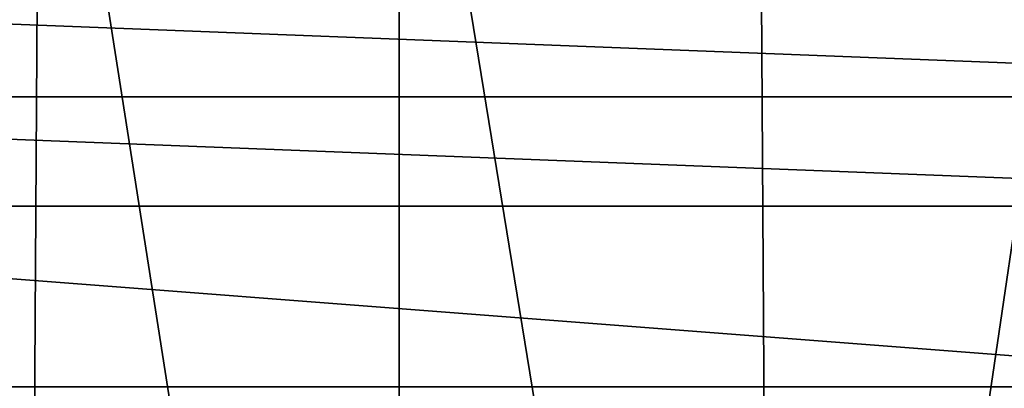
# Model space of a CAD drawing. Header units: metres. Extents: x -109 to 109, y -917 to 389.
# Tile 617 of 656: x -4.23 to 6.74, y -24.71 to -20.6. Entities that reach past the tile are written whole.
import ezdxf

# ---------------------------------------------------------------- set-up
doc = ezdxf.new("R2010")
doc.units = ezdxf.units.M
doc.layers.add('solid_24503124_XXX_01_SW0001', color=7, linetype='CONTINUOUS')
doc.layers.add('solid_24503124_XXX_01_SW0001_01', color=7, linetype='CONTINUOUS')

msp = doc.modelspace()

# ---------------------------------------------------------------- linework, layer by layer
at = {"layer": 'solid_24503124_XXX_01_SW0001'}
for points in [[(-7.933519, -15.608111, 27.024061), (-8.232695, -41.158623, 25.337629), (-4.167658, -41.158623, 26.313557)], [(-4.007536, -15.608111, 27.877954), (-7.933519, -15.608111, 27.024061), (-4.167658, -41.158623, 26.313557)], [(-4.007536, -15.608111, 27.877954), (-4.167658, -41.158623, 26.313557), (0, -41.158623, 26.64156)], [(-4.007536, -15.608111, 27.877954), (0, -41.158623, 26.64156), (0, -15.608111, 28.164528)], [(4.167658, -41.158623, 26.313557), (0, -15.608111, 28.164528), (0, -41.158623, 26.64156)], [(4.167658, -41.158623, 26.313557), (4.007536, -15.608111, 27.877954), (0, -15.608111, 28.164528)], [(18.055506, -20.114431, -114.430031), (16.492596, -21.463211, -114.067055), (-18.05492, -20.114975, -114.429886)], [(16.492596, -21.463211, -114.067055), (-16.492136, -21.463579, -114.066948), (-18.05492, -20.114975, -114.429886)], [(16.492596, -21.463211, -114.067055), (14.841198, -22.68059, -113.717606), (-16.492136, -21.463579, -114.066948)], [(14.841198, -22.68059, -113.717606), (-14.840823, -22.680847, -113.717529), (-16.492136, -21.463579, -114.066948)], [(14.841198, -22.68059, -113.717606), (11.331839, -24.69421, -113.093338), (-14.840823, -22.680847, -113.717529)], [(11.331839, -24.69421, -113.093338), (-11.331481, -24.694382, -113.093285), (-14.840823, -22.680847, -113.717529)], [(11.331839, -24.69421, -113.093338), (7.634873, -26.127186, -112.613297), (-11.331481, -24.694382, -113.093285)], [(7.634873, -26.127186, -112.613297), (-7.634502, -26.127298, -112.613251), (-11.331481, -24.694382, -113.093285)]]:
    msp.add_3dface(points, dxfattribs=at)
at = {"layer": 'solid_24503124_XXX_01_SW0001_01'}
for points in [[(4.167658, -41.158623, 26.313557), (7.933519, -15.608111, 27.024061), (4.007536, -15.608111, 27.877954)], [(4.167658, -41.158623, 26.313557), (8.232695, -41.158623, 25.337629), (7.933519, -15.608111, 27.024061)], [(4.009008, -25.689064, -60.067745), (7.957541, -26.098118, -59.977062), (11.744861, -24.637318, -60.300911)], [(7.927565, -24.761948, -60.273281), (4.009008, -25.689064, -60.067745), (11.744861, -24.637318, -60.300911)]]:
    msp.add_3dface(points, dxfattribs=at)

doc.saveas('drawing.dxf')
